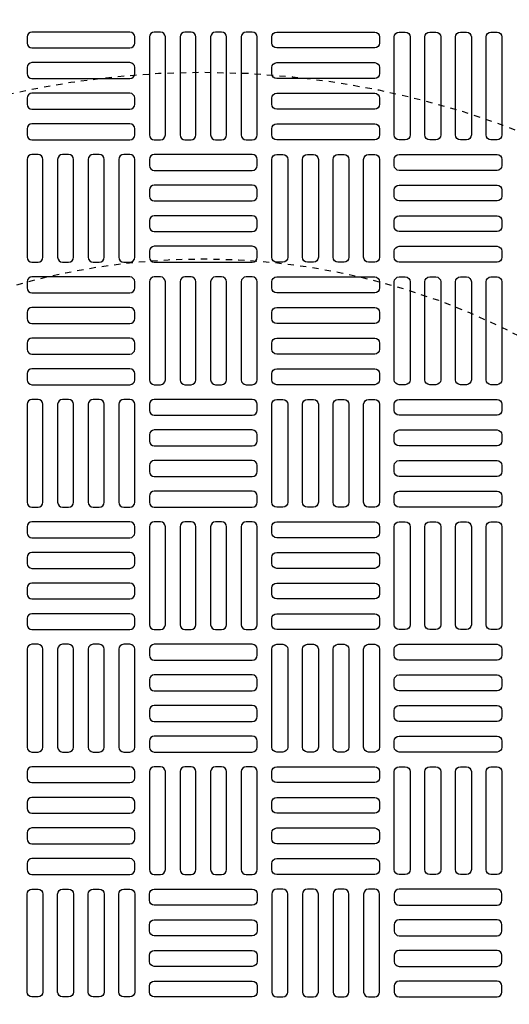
# Model space of a CAD drawing. Extents: x -169 to 6736, y -208 to 3022.
# Tile 423 of 656: x 1522 to 1530, y 1316 to 1332. Entities that reach past the tile are written whole.
import ezdxf

# ---------------------------------------------------------------- set-up
doc = ezdxf.new("R2010")
doc.units = 0
doc.header["$MEASUREMENT"] = 0
doc.linetypes.add('HIDDEN2', pattern=[0.28125, 0.1875, -0.09375])
doc.layers.get('DEFPOINTS').update_dxf_attribs({"linetype": 'CONTINUOUS'})
for name, color, linetype in [('TANK-MANHOLE-COVER-40', 2, 'CONTINUOUS'), ('TANK-MANHOLE-COVER-HATCH-40', 252, 'CONTINUOUS'), ('TANK-SLOPE', 3, 'CONTINUOUS')]:
    doc.layers.add(name, color=color, linetype=linetype)

msp = doc.modelspace()

# ---------------------------------------------------------------- linework, layer by layer
at = {"layer": 'DEFPOINTS', "color": 8, "linetype": 'HIDDEN2', "ltscale": 0.125}
msp.add_circle((1524.86566, 1317.01762), 14, dxfattribs=at)
msp.add_circle((1524.86566, 1317.01762), 14, dxfattribs=at)
msp.add_circle((1524.86566, 1317.01762), 14, dxfattribs=at)
msp.add_circle((1524.86566, 1317.01762), 14, dxfattribs=at)
at = {"layer": 'DEFPOINTS', "color": 8, "linetype": 'HIDDEN2', "ltscale": 0.5}
msp.add_circle((1524.86566, 1317.01762), 11, dxfattribs=at)
msp.add_circle((1524.86566, 1317.01762), 11, dxfattribs=at)
msp.add_circle((1524.86566, 1317.01762), 11, dxfattribs=at)
msp.add_circle((1524.86566, 1317.01762), 11, dxfattribs=at)
at = {"layer": 'TANK-MANHOLE-COVER-40', "color": 4, "linetype": 'Continuous'}
msp.add_circle((1524.86489, 1317.01762), 22.63902, dxfattribs=at)
at = {"layer": 'TANK-MANHOLE-COVER-40', "color": 1, "linetype": 'Continuous'}
msp.add_circle((1524.86489, 1317.01762), 22.44094, dxfattribs=at)
at = {"layer": 'TANK-MANHOLE-COVER-40', "color": 2, "linetype": 'Continuous'}
msp.add_circle((1524.86489, 1317.01762), 21.65354, dxfattribs=at)
at = {"layer": 'TANK-MANHOLE-COVER-HATCH-40', "linetype": 'Continuous', "flags": 128}
for points in [[(1522.03025, 1331.48613, 0.41421356), (1522.10899, 1331.40739), (1523.68379, 1331.40739, 0.41421356), (1523.76253, 1331.48613), (1523.76253, 1331.58455, 0.41421356), (1523.68379, 1331.66329), (1522.10899, 1331.66329, 0.41421356), (1522.03025, 1331.58455)], [(1524.17592, 1329.93101, 0.41421356), (1524.25466, 1330.00975), (1524.25466, 1331.58455, 0.41421356), (1524.17592, 1331.66329), (1524.07749, 1331.66329, 0.41421356), (1523.99875, 1331.58455), (1523.99875, 1330.00975, 0.41421356), (1524.07749, 1329.93101)], [(1524.66804, 1329.93101, 0.41421356), (1524.74678, 1330.00975), (1524.74678, 1331.58455, 0.41421356), (1524.66804, 1331.66329), (1524.56962, 1331.66329, 0.41421356), (1524.49088, 1331.58455), (1524.49088, 1330.00975, 0.41421356), (1524.56962, 1329.93101)], [(1525.16017, 1329.93101, 0.41421356), (1525.23891, 1330.00975), (1525.23891, 1331.58455, 0.41421356), (1525.16017, 1331.66329), (1525.06174, 1331.66329, 0.41421356), (1524.983, 1331.58455), (1524.983, 1330.00975, 0.41421356), (1525.06174, 1329.93101)], [(1525.6523, 1329.93101, 0.41421356), (1525.73104, 1330.00975), (1525.73104, 1331.58455, 0.41421356), (1525.6523, 1331.66329), (1525.55387, 1331.66329, 0.41421356), (1525.47513, 1331.58455), (1525.47513, 1330.00975, 0.41421356), (1525.55387, 1329.93101)], [(1527.69954, 1331.48613, -0.41421356), (1527.6208, 1331.40739), (1526.046, 1331.40739, -0.41421356), (1525.96726, 1331.48613), (1525.96726, 1331.58455, -0.41421356), (1526.046, 1331.66329), (1527.6208, 1331.66329, -0.41421356), (1527.69954, 1331.58455)], [(1528.0145, 1329.93101, -0.41421356), (1527.93576, 1330.00975), (1527.93576, 1331.58455, -0.41421356), (1528.0145, 1331.66329), (1528.11293, 1331.66329, -0.41421356), (1528.19167, 1331.58455), (1528.19167, 1330.00975, -0.41421356), (1528.11293, 1329.93101)], [(1528.50663, 1329.93101, -0.41421356), (1528.42789, 1330.00975), (1528.42789, 1331.58455, -0.41421356), (1528.50663, 1331.66329), (1528.60505, 1331.66329, -0.41421356), (1528.68379, 1331.58455), (1528.68379, 1330.00975, -0.41421356), (1528.60505, 1329.93101)], [(1528.99875, 1329.93101, -0.41421356), (1528.92001, 1330.00975), (1528.92001, 1331.58455, -0.41421356), (1528.99875, 1331.66329), (1529.09718, 1331.66329, -0.41421356), (1529.17592, 1331.58455), (1529.17592, 1330.00975, -0.41421356), (1529.09718, 1329.93101)], [(1529.49088, 1329.93101, -0.41421356), (1529.41214, 1330.00975), (1529.41214, 1331.58455, -0.41421356), (1529.49088, 1331.66329), (1529.5893, 1331.66329, -0.41421356), (1529.66804, 1331.58455), (1529.66804, 1330.00975, -0.41421356), (1529.5893, 1329.93101)], [(1522.03025, 1330.994, 0.41421356), (1522.10899, 1330.91526), (1523.68379, 1330.91526, 0.41421356), (1523.76253, 1330.994), (1523.76253, 1331.09243, 0.41421356), (1523.68379, 1331.17117), (1522.10899, 1331.17117, 0.41421356), (1522.03025, 1331.09243)], [(1527.69954, 1330.994, -0.41421356), (1527.6208, 1330.91526), (1526.046, 1330.91526, -0.41421356), (1525.96726, 1330.994), (1525.96726, 1331.09243, -0.41421356), (1526.046, 1331.17117), (1527.6208, 1331.17117, -0.41421356), (1527.69954, 1331.09243)], [(1522.03025, 1330.50188, 0.41421356), (1522.10899, 1330.42314), (1523.68379, 1330.42314, 0.41421356), (1523.76253, 1330.50188), (1523.76253, 1330.6003, 0.41421356), (1523.68379, 1330.67904), (1522.10899, 1330.67904, 0.41421356), (1522.03025, 1330.6003)], [(1527.69954, 1330.50188, -0.41421356), (1527.6208, 1330.42314), (1526.046, 1330.42314, -0.41421356), (1525.96726, 1330.50188), (1525.96726, 1330.6003, -0.41421356), (1526.046, 1330.67904), (1527.6208, 1330.67904, -0.41421356), (1527.69954, 1330.6003)], [(1522.03025, 1330.00975, 0.41421356), (1522.10899, 1329.93101), (1523.68379, 1329.93101, 0.41421356), (1523.76253, 1330.00975), (1523.76253, 1330.10818, 0.41421356), (1523.68379, 1330.18692), (1522.10899, 1330.18692, 0.41421356), (1522.03025, 1330.10818)], [(1527.69954, 1330.00975, -0.41421356), (1527.6208, 1329.93101), (1526.046, 1329.93101, -0.41421356), (1525.96726, 1330.00975), (1525.96726, 1330.10818, -0.41421356), (1526.046, 1330.18692), (1527.6208, 1330.18692, -0.41421356), (1527.69954, 1330.10818)], [(1522.20741, 1327.96251, 0.41421356), (1522.28615, 1328.04125), (1522.28615, 1329.61605, 0.41421356), (1522.20741, 1329.69479), (1522.10899, 1329.69479, 0.41421356), (1522.03025, 1329.61605), (1522.03025, 1328.04125, 0.41421356), (1522.10899, 1327.96251)], [(1522.69954, 1327.96251, 0.41421356), (1522.77828, 1328.04125), (1522.77828, 1329.61605, 0.41421356), (1522.69954, 1329.69479), (1522.60111, 1329.69479, 0.41421356), (1522.52237, 1329.61605), (1522.52237, 1328.04125, 0.41421356), (1522.60111, 1327.96251)], [(1523.19167, 1327.96251, 0.41421356), (1523.27041, 1328.04125), (1523.27041, 1329.61605, 0.41421356), (1523.19167, 1329.69479), (1523.09324, 1329.69479, 0.41421356), (1523.0145, 1329.61605), (1523.0145, 1328.04125, 0.41421356), (1523.09324, 1327.96251)], [(1523.68379, 1327.96251, 0.41421356), (1523.76253, 1328.04125), (1523.76253, 1329.61605, 0.41421356), (1523.68379, 1329.69479), (1523.58537, 1329.69479, 0.41421356), (1523.50663, 1329.61605), (1523.50663, 1328.04125, 0.41421356), (1523.58537, 1327.96251)], [(1525.73104, 1329.61605, 0.41421356), (1525.6523, 1329.69479), (1524.07749, 1329.69479, 0.41421356), (1523.99875, 1329.61605), (1523.99875, 1329.51762, 0.41421356), (1524.07749, 1329.43888), (1525.6523, 1329.43888, 0.41421356), (1525.73104, 1329.51762)], [(1526.046, 1327.96251, -0.41421356), (1525.96726, 1328.04125), (1525.96726, 1329.61605, -0.41421356), (1526.046, 1329.69479), (1526.14442, 1329.69479, -0.41421356), (1526.22316, 1329.61605), (1526.22316, 1328.04125, -0.41421356), (1526.14442, 1327.96251)], [(1526.53812, 1327.96251, -0.41421356), (1526.45938, 1328.04125), (1526.45938, 1329.61605, -0.41421356), (1526.53812, 1329.69479), (1526.63655, 1329.69479, -0.41421356), (1526.71529, 1329.61605), (1526.71529, 1328.04125, -0.41421356), (1526.63655, 1327.96251)], [(1527.03025, 1327.96251, -0.41421356), (1526.95151, 1328.04125), (1526.95151, 1329.61605, -0.41421356), (1527.03025, 1329.69479), (1527.12867, 1329.69479, -0.41421356), (1527.20741, 1329.61605), (1527.20741, 1328.04125, -0.41421356), (1527.12867, 1327.96251)], [(1527.52237, 1327.96251, -0.41421356), (1527.44363, 1328.04125), (1527.44363, 1329.61605, -0.41421356), (1527.52237, 1329.69479), (1527.6208, 1329.69479, -0.41421356), (1527.69954, 1329.61605), (1527.69954, 1328.04125, -0.41421356), (1527.6208, 1327.96251)], [(1527.93576, 1329.61605, -0.41421356), (1528.0145, 1329.69479), (1529.5893, 1329.69479, -0.41421356), (1529.66804, 1329.61605), (1529.66804, 1329.51762, -0.41421356), (1529.5893, 1329.43888), (1528.0145, 1329.43888, -0.41421356), (1527.93576, 1329.51762)], [(1525.73104, 1329.12392, 0.41421356), (1525.6523, 1329.20266), (1524.07749, 1329.20266, 0.41421356), (1523.99875, 1329.12392), (1523.99875, 1329.0255, 0.41421356), (1524.07749, 1328.94676), (1525.6523, 1328.94676, 0.41421356), (1525.73104, 1329.0255)], [(1527.93576, 1329.12392, -0.41421356), (1528.0145, 1329.20266), (1529.5893, 1329.20266, -0.41421356), (1529.66804, 1329.12392), (1529.66804, 1329.0255, -0.41421356), (1529.5893, 1328.94676), (1528.0145, 1328.94676, -0.41421356), (1527.93576, 1329.0255)], [(1525.73104, 1328.6318, 0.41421356), (1525.6523, 1328.71054), (1524.07749, 1328.71054, 0.41421356), (1523.99875, 1328.6318), (1523.99875, 1328.53337, 0.41421356), (1524.07749, 1328.45463), (1525.6523, 1328.45463, 0.41421356), (1525.73104, 1328.53337)], [(1527.93576, 1328.6318, -0.41421356), (1528.0145, 1328.71054), (1529.5893, 1328.71054, -0.41421356), (1529.66804, 1328.6318), (1529.66804, 1328.53337, -0.41421356), (1529.5893, 1328.45463), (1528.0145, 1328.45463, -0.41421356), (1527.93576, 1328.53337)], [(1525.73104, 1328.13967, 0.41421356), (1525.6523, 1328.21841), (1524.07749, 1328.21841, 0.41421356), (1523.99875, 1328.13967), (1523.99875, 1328.04125, 0.41421356), (1524.07749, 1327.96251), (1525.6523, 1327.96251, 0.41421356), (1525.73104, 1328.04125)], [(1527.93576, 1328.13967, -0.41421356), (1528.0145, 1328.21841), (1529.5893, 1328.21841, -0.41421356), (1529.66804, 1328.13967), (1529.66804, 1328.04125, -0.41421356), (1529.5893, 1327.96251), (1528.0145, 1327.96251, -0.41421356), (1527.93576, 1328.04125)], [(1522.03025, 1327.54912, 0.41421356), (1522.10899, 1327.47038), (1523.68379, 1327.47038, 0.41421356), (1523.76253, 1327.54912), (1523.76253, 1327.64755, 0.41421356), (1523.68379, 1327.72629), (1522.10899, 1327.72629, 0.41421356), (1522.03025, 1327.64755)], [(1524.17592, 1325.994, 0.41421356), (1524.25466, 1326.07274), (1524.25466, 1327.64755, 0.41421356), (1524.17592, 1327.72629), (1524.07749, 1327.72629, 0.41421356), (1523.99875, 1327.64755), (1523.99875, 1326.07274, 0.41421356), (1524.07749, 1325.994)], [(1524.66804, 1325.994, 0.41421356), (1524.74678, 1326.07274), (1524.74678, 1327.64755, 0.41421356), (1524.66804, 1327.72629), (1524.56962, 1327.72629, 0.41421356), (1524.49088, 1327.64755), (1524.49088, 1326.07274, 0.41421356), (1524.56962, 1325.994)], [(1525.16017, 1325.994, 0.41421356), (1525.23891, 1326.07274), (1525.23891, 1327.64755, 0.41421356), (1525.16017, 1327.72629), (1525.06174, 1327.72629, 0.41421356), (1524.983, 1327.64755), (1524.983, 1326.07274, 0.41421356), (1525.06174, 1325.994)], [(1525.6523, 1325.994, 0.41421356), (1525.73104, 1326.07274), (1525.73104, 1327.64755, 0.41421356), (1525.6523, 1327.72629), (1525.55387, 1327.72629, 0.41421356), (1525.47513, 1327.64755), (1525.47513, 1326.07274, 0.41421356), (1525.55387, 1325.994)], [(1527.69954, 1327.54912, -0.41421356), (1527.6208, 1327.47038), (1526.046, 1327.47038, -0.41421356), (1525.96726, 1327.54912), (1525.96726, 1327.64755, -0.41421356), (1526.046, 1327.72629), (1527.6208, 1327.72629, -0.41421356), (1527.69954, 1327.64755)], [(1528.0145, 1325.994, -0.41421356), (1527.93576, 1326.07274), (1527.93576, 1327.64755, -0.41421356), (1528.0145, 1327.72629), (1528.11293, 1327.72629, -0.41421356), (1528.19167, 1327.64755), (1528.19167, 1326.07274, -0.41421356), (1528.11293, 1325.994)], [(1528.50663, 1325.994, -0.41421356), (1528.42789, 1326.07274), (1528.42789, 1327.64755, -0.41421356), (1528.50663, 1327.72629), (1528.60505, 1327.72629, -0.41421356), (1528.68379, 1327.64755), (1528.68379, 1326.07274, -0.41421356), (1528.60505, 1325.994)], [(1528.99875, 1325.994, -0.41421356), (1528.92001, 1326.07274), (1528.92001, 1327.64755, -0.41421356), (1528.99875, 1327.72629), (1529.09718, 1327.72629, -0.41421356), (1529.17592, 1327.64755), (1529.17592, 1326.07274, -0.41421356), (1529.09718, 1325.994)], [(1529.49088, 1325.994, -0.41421356), (1529.41214, 1326.07274), (1529.41214, 1327.64755, -0.41421356), (1529.49088, 1327.72629), (1529.5893, 1327.72629, -0.41421356), (1529.66804, 1327.64755), (1529.66804, 1326.07274, -0.41421356), (1529.5893, 1325.994)], [(1522.03025, 1327.05699, 0.41421356), (1522.10899, 1326.97825), (1523.68379, 1326.97825, 0.41421356), (1523.76253, 1327.05699), (1523.76253, 1327.15542, 0.41421356), (1523.68379, 1327.23416), (1522.10899, 1327.23416, 0.41421356), (1522.03025, 1327.15542)], [(1527.69954, 1327.05699, -0.41421356), (1527.6208, 1326.97825), (1526.046, 1326.97825, -0.41421356), (1525.96726, 1327.05699), (1525.96726, 1327.15542, -0.41421356), (1526.046, 1327.23416), (1527.6208, 1327.23416, -0.41421356), (1527.69954, 1327.15542)], [(1522.03025, 1326.56487, 0.41421356), (1522.10899, 1326.48613), (1523.68379, 1326.48613, 0.41421356), (1523.76253, 1326.56487), (1523.76253, 1326.66329, 0.41421356), (1523.68379, 1326.74203), (1522.10899, 1326.74203, 0.41421356), (1522.03025, 1326.66329)], [(1527.69954, 1326.56487, -0.41421356), (1527.6208, 1326.48613), (1526.046, 1326.48613, -0.41421356), (1525.96726, 1326.56487), (1525.96726, 1326.66329, -0.41421356), (1526.046, 1326.74203), (1527.6208, 1326.74203, -0.41421356), (1527.69954, 1326.66329)], [(1522.03025, 1326.07274, 0.41421356), (1522.10899, 1325.994), (1523.68379, 1325.994, 0.41421356), (1523.76253, 1326.07274), (1523.76253, 1326.17117, 0.41421356), (1523.68379, 1326.24991), (1522.10899, 1326.24991, 0.41421356), (1522.03025, 1326.17117)], [(1527.69954, 1326.07274, -0.41421356), (1527.6208, 1325.994), (1526.046, 1325.994, -0.41421356), (1525.96726, 1326.07274), (1525.96726, 1326.17117, -0.41421356), (1526.046, 1326.24991), (1527.6208, 1326.24991, -0.41421356), (1527.69954, 1326.17117)], [(1522.20741, 1324.0255, 0.41421356), (1522.28615, 1324.10424), (1522.28615, 1325.67904, 0.41421356), (1522.20741, 1325.75778), (1522.10899, 1325.75778, 0.41421356), (1522.03025, 1325.67904), (1522.03025, 1324.10424, 0.41421356), (1522.10899, 1324.0255)], [(1522.69954, 1324.0255, 0.41421356), (1522.77828, 1324.10424), (1522.77828, 1325.67904, 0.41421356), (1522.69954, 1325.75778), (1522.60111, 1325.75778, 0.41421356), (1522.52237, 1325.67904), (1522.52237, 1324.10424, 0.41421356), (1522.60111, 1324.0255)], [(1523.19167, 1324.0255, 0.41421356), (1523.27041, 1324.10424), (1523.27041, 1325.67904, 0.41421356), (1523.19167, 1325.75778), (1523.09324, 1325.75778, 0.41421356), (1523.0145, 1325.67904), (1523.0145, 1324.10424, 0.41421356), (1523.09324, 1324.0255)], [(1523.68379, 1324.0255, 0.41421356), (1523.76253, 1324.10424), (1523.76253, 1325.67904, 0.41421356), (1523.68379, 1325.75778), (1523.58537, 1325.75778, 0.41421356), (1523.50663, 1325.67904), (1523.50663, 1324.10424, 0.41421356), (1523.58537, 1324.0255)], [(1525.73104, 1325.67904, 0.41421356), (1525.6523, 1325.75778), (1524.07749, 1325.75778, 0.41421356), (1523.99875, 1325.67904), (1523.99875, 1325.58062, 0.41421356), (1524.07749, 1325.50188), (1525.6523, 1325.50188, 0.41421356), (1525.73104, 1325.58062)], [(1526.046, 1324.0255, -0.41421356), (1525.96726, 1324.10424), (1525.96726, 1325.67904, -0.41421356), (1526.046, 1325.75778), (1526.14442, 1325.75778, -0.41421356), (1526.22316, 1325.67904), (1526.22316, 1324.10424, -0.41421356), (1526.14442, 1324.0255)], [(1526.53812, 1324.0255, -0.41421356), (1526.45938, 1324.10424), (1526.45938, 1325.67904, -0.41421356), (1526.53812, 1325.75778), (1526.63655, 1325.75778, -0.41421356), (1526.71529, 1325.67904), (1526.71529, 1324.10424, -0.41421356), (1526.63655, 1324.0255)], [(1527.03025, 1324.0255, -0.41421356), (1526.95151, 1324.10424), (1526.95151, 1325.67904, -0.41421356), (1527.03025, 1325.75778), (1527.12867, 1325.75778, -0.41421356), (1527.20741, 1325.67904), (1527.20741, 1324.10424, -0.41421356), (1527.12867, 1324.0255)], [(1527.52237, 1324.0255, -0.41421356), (1527.44363, 1324.10424), (1527.44363, 1325.67904, -0.41421356), (1527.52237, 1325.75778), (1527.6208, 1325.75778, -0.41421356), (1527.69954, 1325.67904), (1527.69954, 1324.10424, -0.41421356), (1527.6208, 1324.0255)], [(1527.93576, 1325.67904, -0.41421356), (1528.0145, 1325.75778), (1529.5893, 1325.75778, -0.41421356), (1529.66804, 1325.67904), (1529.66804, 1325.58062, -0.41421356), (1529.5893, 1325.50188), (1528.0145, 1325.50188, -0.41421356), (1527.93576, 1325.58062)], [(1525.73104, 1325.18692, 0.41421356), (1525.6523, 1325.26566), (1524.07749, 1325.26566, 0.41421356), (1523.99875, 1325.18692), (1523.99875, 1325.08849, 0.41421356), (1524.07749, 1325.00975), (1525.6523, 1325.00975, 0.41421356), (1525.73104, 1325.08849)], [(1527.93576, 1325.18692, -0.41421356), (1528.0145, 1325.26566), (1529.5893, 1325.26566, -0.41421356), (1529.66804, 1325.18692), (1529.66804, 1325.08849, -0.41421356), (1529.5893, 1325.00975), (1528.0145, 1325.00975, -0.41421356), (1527.93576, 1325.08849)], [(1525.73104, 1324.69479, 0.41421356), (1525.6523, 1324.77353), (1524.07749, 1324.77353, 0.41421356), (1523.99875, 1324.69479), (1523.99875, 1324.59636, 0.41421356), (1524.07749, 1324.51762), (1525.6523, 1324.51762, 0.41421356), (1525.73104, 1324.59636)], [(1527.93576, 1324.69479, -0.41421356), (1528.0145, 1324.77353), (1529.5893, 1324.77353, -0.41421356), (1529.66804, 1324.69479), (1529.66804, 1324.59636, -0.41421356), (1529.5893, 1324.51762), (1528.0145, 1324.51762, -0.41421356), (1527.93576, 1324.59636)], [(1525.73104, 1324.20266, 0.41421356), (1525.6523, 1324.2814), (1524.07749, 1324.2814, 0.41421356), (1523.99875, 1324.20266), (1523.99875, 1324.10424, 0.41421356), (1524.07749, 1324.0255), (1525.6523, 1324.0255, 0.41421356), (1525.73104, 1324.10424)], [(1527.93576, 1324.20266, -0.41421356), (1528.0145, 1324.2814), (1529.5893, 1324.2814, -0.41421356), (1529.66804, 1324.20266), (1529.66804, 1324.10424, -0.41421356), (1529.5893, 1324.0255), (1528.0145, 1324.0255, -0.41421356), (1527.93576, 1324.10424)], [(1522.03025, 1323.61211, 0.41421356), (1522.10899, 1323.53337), (1523.68379, 1323.53337, 0.41421356), (1523.76253, 1323.61211), (1523.76253, 1323.71054, 0.41421356), (1523.68379, 1323.78928), (1522.10899, 1323.78928, 0.41421356), (1522.03025, 1323.71054)], [(1524.17592, 1322.05699, 0.41421356), (1524.25466, 1322.13573), (1524.25466, 1323.71054, 0.41421356), (1524.17592, 1323.78928), (1524.07749, 1323.78928, 0.41421356), (1523.99875, 1323.71054), (1523.99875, 1322.13573, 0.41421356), (1524.07749, 1322.05699)], [(1524.66804, 1322.05699, 0.41421356), (1524.74678, 1322.13573), (1524.74678, 1323.71054, 0.41421356), (1524.66804, 1323.78928), (1524.56962, 1323.78928, 0.41421356), (1524.49088, 1323.71054), (1524.49088, 1322.13573, 0.41421356), (1524.56962, 1322.05699)], [(1525.16017, 1322.05699, 0.41421356), (1525.23891, 1322.13573), (1525.23891, 1323.71054, 0.41421356), (1525.16017, 1323.78928), (1525.06174, 1323.78928, 0.41421356), (1524.983, 1323.71054), (1524.983, 1322.13573, 0.41421356), (1525.06174, 1322.05699)], [(1525.6523, 1322.05699, 0.41421356), (1525.73104, 1322.13573), (1525.73104, 1323.71054, 0.41421356), (1525.6523, 1323.78928), (1525.55387, 1323.78928, 0.41421356), (1525.47513, 1323.71054), (1525.47513, 1322.13573, 0.41421356), (1525.55387, 1322.05699)], [(1527.69954, 1323.61211, -0.41421356), (1527.6208, 1323.53337), (1526.046, 1323.53337, -0.41421356), (1525.96726, 1323.61211), (1525.96726, 1323.71054, -0.41421356), (1526.046, 1323.78928), (1527.6208, 1323.78928, -0.41421356), (1527.69954, 1323.71054)], [(1528.0145, 1322.05699, -0.41421356), (1527.93576, 1322.13573), (1527.93576, 1323.71054, -0.41421356), (1528.0145, 1323.78928), (1528.11293, 1323.78928, -0.41421356), (1528.19167, 1323.71054), (1528.19167, 1322.13573, -0.41421356), (1528.11293, 1322.05699)], [(1528.50663, 1322.05699, -0.41421356), (1528.42789, 1322.13573), (1528.42789, 1323.71054, -0.41421356), (1528.50663, 1323.78928), (1528.60505, 1323.78928, -0.41421356), (1528.68379, 1323.71054), (1528.68379, 1322.13573, -0.41421356), (1528.60505, 1322.05699)], [(1528.99875, 1322.05699, -0.41421356), (1528.92001, 1322.13573), (1528.92001, 1323.71054, -0.41421356), (1528.99875, 1323.78928), (1529.09718, 1323.78928, -0.41421356), (1529.17592, 1323.71054), (1529.17592, 1322.13573, -0.41421356), (1529.09718, 1322.05699)], [(1529.49088, 1322.05699, -0.41421356), (1529.41214, 1322.13573), (1529.41214, 1323.71054, -0.41421356), (1529.49088, 1323.78928), (1529.5893, 1323.78928, -0.41421356), (1529.66804, 1323.71054), (1529.66804, 1322.13573, -0.41421356), (1529.5893, 1322.05699)], [(1522.03025, 1323.11999, 0.41421356), (1522.10899, 1323.04125), (1523.68379, 1323.04125, 0.41421356), (1523.76253, 1323.11999), (1523.76253, 1323.21841, 0.41421356), (1523.68379, 1323.29715), (1522.10899, 1323.29715, 0.41421356), (1522.03025, 1323.21841)], [(1527.69954, 1323.11999, -0.41421356), (1527.6208, 1323.04125), (1526.046, 1323.04125, -0.41421356), (1525.96726, 1323.11999), (1525.96726, 1323.21841, -0.41421356), (1526.046, 1323.29715), (1527.6208, 1323.29715, -0.41421356), (1527.69954, 1323.21841)], [(1522.03025, 1322.62786, 0.41421356), (1522.10899, 1322.54912), (1523.68379, 1322.54912, 0.41421356), (1523.76253, 1322.62786), (1523.76253, 1322.72629, 0.41421356), (1523.68379, 1322.80503), (1522.10899, 1322.80503, 0.41421356), (1522.03025, 1322.72629)], [(1527.69954, 1322.62786, -0.41421356), (1527.6208, 1322.54912), (1526.046, 1322.54912, -0.41421356), (1525.96726, 1322.62786), (1525.96726, 1322.72629, -0.41421356), (1526.046, 1322.80503), (1527.6208, 1322.80503, -0.41421356), (1527.69954, 1322.72629)], [(1522.03025, 1322.13573, 0.41421356), (1522.10899, 1322.05699), (1523.68379, 1322.05699, 0.41421356), (1523.76253, 1322.13573), (1523.76253, 1322.23416, 0.41421356), (1523.68379, 1322.3129), (1522.10899, 1322.3129, 0.41421356), (1522.03025, 1322.23416)], [(1527.69954, 1322.13573, -0.41421356), (1527.6208, 1322.05699), (1526.046, 1322.05699, -0.41421356), (1525.96726, 1322.13573), (1525.96726, 1322.23416, -0.41421356), (1526.046, 1322.3129), (1527.6208, 1322.3129, -0.41421356), (1527.69954, 1322.23416)], [(1522.20741, 1320.08849, 0.41421356), (1522.28615, 1320.16723), (1522.28615, 1321.74203, 0.41421356), (1522.20741, 1321.82077), (1522.10899, 1321.82077, 0.41421356), (1522.03025, 1321.74203), (1522.03025, 1320.16723, 0.41421356), (1522.10899, 1320.08849)], [(1522.69954, 1320.08849, 0.41421356), (1522.77828, 1320.16723), (1522.77828, 1321.74203, 0.41421356), (1522.69954, 1321.82077), (1522.60111, 1321.82077, 0.41421356), (1522.52237, 1321.74203), (1522.52237, 1320.16723, 0.41421356), (1522.60111, 1320.08849)], [(1523.19167, 1320.08849, 0.41421356), (1523.27041, 1320.16723), (1523.27041, 1321.74203, 0.41421356), (1523.19167, 1321.82077), (1523.09324, 1321.82077, 0.41421356), (1523.0145, 1321.74203), (1523.0145, 1320.16723, 0.41421356), (1523.09324, 1320.08849)], [(1523.68379, 1320.08849, 0.41421356), (1523.76253, 1320.16723), (1523.76253, 1321.74203, 0.41421356), (1523.68379, 1321.82077), (1523.58537, 1321.82077, 0.41421356), (1523.50663, 1321.74203), (1523.50663, 1320.16723, 0.41421356), (1523.58537, 1320.08849)], [(1525.73104, 1321.74203, 0.41421356), (1525.6523, 1321.82077), (1524.07749, 1321.82077, 0.41421356), (1523.99875, 1321.74203), (1523.99875, 1321.64361, 0.41421356), (1524.07749, 1321.56487), (1525.6523, 1321.56487, 0.41421356), (1525.73104, 1321.64361)], [(1526.046, 1320.08849, -0.41421356), (1525.96726, 1320.16723), (1525.96726, 1321.74203, -0.41421356), (1526.046, 1321.82077), (1526.14442, 1321.82077, -0.41421356), (1526.22316, 1321.74203), (1526.22316, 1320.16723, -0.41421356), (1526.14442, 1320.08849)], [(1526.53812, 1320.08849, -0.41421356), (1526.45938, 1320.16723), (1526.45938, 1321.74203, -0.41421356), (1526.53812, 1321.82077), (1526.63655, 1321.82077, -0.41421356), (1526.71529, 1321.74203), (1526.71529, 1320.16723, -0.41421356), (1526.63655, 1320.08849)], [(1527.03025, 1320.08849, -0.41421356), (1526.95151, 1320.16723), (1526.95151, 1321.74203, -0.41421356), (1527.03025, 1321.82077), (1527.12867, 1321.82077, -0.41421356), (1527.20741, 1321.74203), (1527.20741, 1320.16723, -0.41421356), (1527.12867, 1320.08849)], [(1527.52237, 1320.08849, -0.41421356), (1527.44363, 1320.16723), (1527.44363, 1321.74203, -0.41421356), (1527.52237, 1321.82077), (1527.6208, 1321.82077, -0.41421356), (1527.69954, 1321.74203), (1527.69954, 1320.16723, -0.41421356), (1527.6208, 1320.08849)], [(1527.93576, 1321.74203, -0.41421356), (1528.0145, 1321.82077), (1529.5893, 1321.82077, -0.41421356), (1529.66804, 1321.74203), (1529.66804, 1321.64361, -0.41421356), (1529.5893, 1321.56487), (1528.0145, 1321.56487, -0.41421356), (1527.93576, 1321.64361)], [(1525.73104, 1321.24991, 0.41421356), (1525.6523, 1321.32865), (1524.07749, 1321.32865, 0.41421356), (1523.99875, 1321.24991), (1523.99875, 1321.15148, 0.41421356), (1524.07749, 1321.07274), (1525.6523, 1321.07274, 0.41421356), (1525.73104, 1321.15148)], [(1527.93576, 1321.24991, -0.41421356), (1528.0145, 1321.32865), (1529.5893, 1321.32865, -0.41421356), (1529.66804, 1321.24991), (1529.66804, 1321.15148, -0.41421356), (1529.5893, 1321.07274), (1528.0145, 1321.07274, -0.41421356), (1527.93576, 1321.15148)], [(1525.73104, 1320.75778, 0.41421356), (1525.6523, 1320.83652), (1524.07749, 1320.83652, 0.41421356), (1523.99875, 1320.75778), (1523.99875, 1320.65936, 0.41421356), (1524.07749, 1320.58062), (1525.6523, 1320.58062, 0.41421356), (1525.73104, 1320.65936)], [(1527.93576, 1320.75778, -0.41421356), (1528.0145, 1320.83652), (1529.5893, 1320.83652, -0.41421356), (1529.66804, 1320.75778), (1529.66804, 1320.65936, -0.41421356), (1529.5893, 1320.58062), (1528.0145, 1320.58062, -0.41421356), (1527.93576, 1320.65936)], [(1525.73104, 1320.26566, 0.41421356), (1525.6523, 1320.3444), (1524.07749, 1320.3444, 0.41421356), (1523.99875, 1320.26566), (1523.99875, 1320.16723, 0.41421356), (1524.07749, 1320.08849), (1525.6523, 1320.08849, 0.41421356), (1525.73104, 1320.16723)], [(1527.93576, 1320.26566, -0.41421356), (1528.0145, 1320.3444), (1529.5893, 1320.3444, -0.41421356), (1529.66804, 1320.26566), (1529.66804, 1320.16723, -0.41421356), (1529.5893, 1320.08849), (1528.0145, 1320.08849, -0.41421356), (1527.93576, 1320.16723)], [(1522.03025, 1319.6751, 0.41421356), (1522.10899, 1319.59636), (1523.68379, 1319.59636, 0.41421356), (1523.76253, 1319.6751), (1523.76253, 1319.77353, 0.41421356), (1523.68379, 1319.85227), (1522.10899, 1319.85227, 0.41421356), (1522.03025, 1319.77353)], [(1524.17592, 1318.11999, 0.41421356), (1524.25466, 1318.19873), (1524.25466, 1319.77353, 0.41421356), (1524.17592, 1319.85227), (1524.07749, 1319.85227, 0.41421356), (1523.99875, 1319.77353), (1523.99875, 1318.19873, 0.41421356), (1524.07749, 1318.11999)], [(1524.66804, 1318.11999, 0.41421356), (1524.74678, 1318.19873), (1524.74678, 1319.77353, 0.41421356), (1524.66804, 1319.85227), (1524.56962, 1319.85227, 0.41421356), (1524.49088, 1319.77353), (1524.49088, 1318.19873, 0.41421356), (1524.56962, 1318.11999)], [(1525.16017, 1318.11999, 0.41421356), (1525.23891, 1318.19873), (1525.23891, 1319.77353, 0.41421356), (1525.16017, 1319.85227), (1525.06174, 1319.85227, 0.41421356), (1524.983, 1319.77353), (1524.983, 1318.19873, 0.41421356), (1525.06174, 1318.11999)], [(1525.6523, 1318.11999, 0.41421356), (1525.73104, 1318.19873), (1525.73104, 1319.77353, 0.41421356), (1525.6523, 1319.85227), (1525.55387, 1319.85227, 0.41421356), (1525.47513, 1319.77353), (1525.47513, 1318.19873, 0.41421356), (1525.55387, 1318.11999)], [(1527.69954, 1319.6751, -0.41421356), (1527.6208, 1319.59636), (1526.046, 1319.59636, -0.41421356), (1525.96726, 1319.6751), (1525.96726, 1319.77353, -0.41421356), (1526.046, 1319.85227), (1527.6208, 1319.85227, -0.41421356), (1527.69954, 1319.77353)], [(1528.0145, 1318.11999, -0.41421356), (1527.93576, 1318.19873), (1527.93576, 1319.77353, -0.41421356), (1528.0145, 1319.85227), (1528.11293, 1319.85227, -0.41421356), (1528.19167, 1319.77353), (1528.19167, 1318.19873, -0.41421356), (1528.11293, 1318.11999)], [(1528.50663, 1318.11999, -0.41421356), (1528.42789, 1318.19873), (1528.42789, 1319.77353, -0.41421356), (1528.50663, 1319.85227), (1528.60505, 1319.85227, -0.41421356), (1528.68379, 1319.77353), (1528.68379, 1318.19873, -0.41421356), (1528.60505, 1318.11999)], [(1528.99875, 1318.11999, -0.41421356), (1528.92001, 1318.19873), (1528.92001, 1319.77353, -0.41421356), (1528.99875, 1319.85227), (1529.09718, 1319.85227, -0.41421356), (1529.17592, 1319.77353), (1529.17592, 1318.19873, -0.41421356), (1529.09718, 1318.11999)], [(1529.49088, 1318.11999, -0.41421356), (1529.41214, 1318.19873), (1529.41214, 1319.77353, -0.41421356), (1529.49088, 1319.85227), (1529.5893, 1319.85227, -0.41421356), (1529.66804, 1319.77353), (1529.66804, 1318.19873, -0.41421356), (1529.5893, 1318.11999)], [(1522.03025, 1319.18298, 0.41421356), (1522.10899, 1319.10424), (1523.68379, 1319.10424, 0.41421356), (1523.76253, 1319.18298), (1523.76253, 1319.2814, 0.41421356), (1523.68379, 1319.36014), (1522.10899, 1319.36014, 0.41421356), (1522.03025, 1319.2814)], [(1527.69954, 1319.18298, -0.41421356), (1527.6208, 1319.10424), (1526.046, 1319.10424, -0.41421356), (1525.96726, 1319.18298), (1525.96726, 1319.2814, -0.41421356), (1526.046, 1319.36014), (1527.6208, 1319.36014, -0.41421356), (1527.69954, 1319.2814)], [(1522.03025, 1318.69085, 0.41421356), (1522.10899, 1318.61211), (1523.68379, 1318.61211, 0.41421356), (1523.76253, 1318.69085), (1523.76253, 1318.78928, 0.41421356), (1523.68379, 1318.86802), (1522.10899, 1318.86802, 0.41421356), (1522.03025, 1318.78928)], [(1527.69954, 1318.69085, -0.41421356), (1527.6208, 1318.61211), (1526.046, 1318.61211, -0.41421356), (1525.96726, 1318.69085), (1525.96726, 1318.78928, -0.41421356), (1526.046, 1318.86802), (1527.6208, 1318.86802, -0.41421356), (1527.69954, 1318.78928)], [(1522.03025, 1318.19873, 0.41421356), (1522.10899, 1318.11999), (1523.68379, 1318.11999, 0.41421356), (1523.76253, 1318.19873), (1523.76253, 1318.29715, 0.41421356), (1523.68379, 1318.37589), (1522.10899, 1318.37589, 0.41421356), (1522.03025, 1318.29715)], [(1527.69954, 1318.19873, -0.41421356), (1527.6208, 1318.11999), (1526.046, 1318.11999, -0.41421356), (1525.96726, 1318.19873), (1525.96726, 1318.29715, -0.41421356), (1526.046, 1318.37589), (1527.6208, 1318.37589, -0.41421356), (1527.69954, 1318.29715)], [(1522.20741, 1317.88377, -0.41421356), (1522.28615, 1317.80503), (1522.28615, 1316.23022, -0.41421356), (1522.20741, 1316.15148), (1522.10899, 1316.15148, -0.41421356), (1522.03025, 1316.23022), (1522.03025, 1317.80503, -0.41421356), (1522.10899, 1317.88377)], [(1522.69954, 1317.88377, -0.41421356), (1522.77828, 1317.80503), (1522.77828, 1316.23022, -0.41421356), (1522.69954, 1316.15148), (1522.60111, 1316.15148, -0.41421356), (1522.52237, 1316.23022), (1522.52237, 1317.80503, -0.41421356), (1522.60111, 1317.88377)], [(1523.19167, 1317.88377, -0.41421356), (1523.27041, 1317.80503), (1523.27041, 1316.23022, -0.41421356), (1523.19167, 1316.15148), (1523.09324, 1316.15148, -0.41421356), (1523.0145, 1316.23022), (1523.0145, 1317.80503, -0.41421356), (1523.09324, 1317.88377)], [(1523.68379, 1317.88377, -0.41421356), (1523.76253, 1317.80503), (1523.76253, 1316.23022, -0.41421356), (1523.68379, 1316.15148), (1523.58537, 1316.15148, -0.41421356), (1523.50663, 1316.23022), (1523.50663, 1317.80503, -0.41421356), (1523.58537, 1317.88377)], [(1525.73104, 1317.7066, -0.41421356), (1525.6523, 1317.62786), (1524.07749, 1317.62786, -0.41421356), (1523.99875, 1317.7066), (1523.99875, 1317.80503, -0.41421356), (1524.07749, 1317.88377), (1525.6523, 1317.88377, -0.41421356), (1525.73104, 1317.80503)], [(1526.046, 1317.88377, 0.41421356), (1525.96726, 1317.80503), (1525.96726, 1316.23022, 0.41421356), (1526.046, 1316.15148), (1526.14442, 1316.15148, 0.41421356), (1526.22316, 1316.23022), (1526.22316, 1317.80503, 0.41421356), (1526.14442, 1317.88377)], [(1526.53812, 1317.88377, 0.41421356), (1526.45938, 1317.80503), (1526.45938, 1316.23022, 0.41421356), (1526.53812, 1316.15148), (1526.63655, 1316.15148, 0.41421356), (1526.71529, 1316.23022), (1526.71529, 1317.80503, 0.41421356), (1526.63655, 1317.88377)], [(1527.03025, 1317.88377, 0.41421356), (1526.95151, 1317.80503), (1526.95151, 1316.23022, 0.41421356), (1527.03025, 1316.15148), (1527.12867, 1316.15148, 0.41421356), (1527.20741, 1316.23022), (1527.20741, 1317.80503, 0.41421356), (1527.12867, 1317.88377)], [(1527.52237, 1317.88377, 0.41421356), (1527.44363, 1317.80503), (1527.44363, 1316.23022, 0.41421356), (1527.52237, 1316.15148), (1527.6208, 1316.15148, 0.41421356), (1527.69954, 1316.23022), (1527.69954, 1317.80503, 0.41421356), (1527.6208, 1317.88377)], [(1527.93576, 1317.7066, 0.41421356), (1528.0145, 1317.62786), (1529.5893, 1317.62786, 0.41421356), (1529.66804, 1317.7066), (1529.66804, 1317.80503, 0.41421356), (1529.5893, 1317.88377), (1528.0145, 1317.88377, 0.41421356), (1527.93576, 1317.80503)], [(1525.73104, 1317.21447, -0.41421356), (1525.6523, 1317.13573), (1524.07749, 1317.13573, -0.41421356), (1523.99875, 1317.21447), (1523.99875, 1317.3129, -0.41421356), (1524.07749, 1317.39164), (1525.6523, 1317.39164, -0.41421356), (1525.73104, 1317.3129)], [(1527.93576, 1317.21447, 0.41421356), (1528.0145, 1317.13573), (1529.5893, 1317.13573, 0.41421356), (1529.66804, 1317.21447), (1529.66804, 1317.3129, 0.41421356), (1529.5893, 1317.39164), (1528.0145, 1317.39164, 0.41421356), (1527.93576, 1317.3129)], [(1525.73104, 1316.72235, -0.41421356), (1525.6523, 1316.64361), (1524.07749, 1316.64361, -0.41421356), (1523.99875, 1316.72235), (1523.99875, 1316.82077, -0.41421356), (1524.07749, 1316.89951), (1525.6523, 1316.89951, -0.41421356), (1525.73104, 1316.82077)], [(1527.93576, 1316.72235, 0.41421356), (1528.0145, 1316.64361), (1529.5893, 1316.64361, 0.41421356), (1529.66804, 1316.72235), (1529.66804, 1316.82077, 0.41421356), (1529.5893, 1316.89951), (1528.0145, 1316.89951, 0.41421356), (1527.93576, 1316.82077)], [(1525.73104, 1316.23022, -0.41421356), (1525.6523, 1316.15148), (1524.07749, 1316.15148, -0.41421356), (1523.99875, 1316.23022), (1523.99875, 1316.32865, -0.41421356), (1524.07749, 1316.40739), (1525.6523, 1316.40739, -0.41421356), (1525.73104, 1316.32865)], [(1527.93576, 1316.23022, 0.41421356), (1528.0145, 1316.15148), (1529.5893, 1316.15148, 0.41421356), (1529.66804, 1316.23022), (1529.66804, 1316.32865, 0.41421356), (1529.5893, 1316.40739), (1528.0145, 1316.40739, 0.41421356), (1527.93576, 1316.32865)]]:
    msp.add_lwpolyline(points, format="xyb", close=True, dxfattribs=at)
at = {"layer": 'TANK-SLOPE'}
msp.add_lwpolyline([(1525.45136, 1282.44745, -1.01702303), (1525.45074, 1351.71562), (1525.45136, 1351.71561)], format="xyb", dxfattribs=at)

doc.saveas('drawing.dxf')
